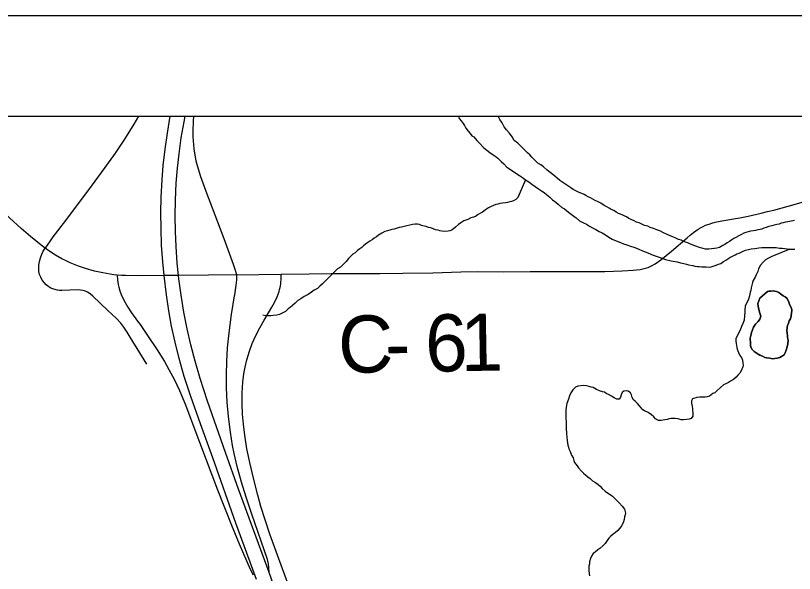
# Model space of a CAD drawing. Extents: x -17 to 88, y -5 to 22.
# Drawn here: x -16.326 to -15.551, y 20.445 to 21 of the extents above; entities that cross this region are included whole.
import ezdxf

# ---------------------------------------------------------------- set-up
doc = ezdxf.new("R2010")
doc.units = 0
for name, color, linetype in [('Default', 7, 'Continuous'), ('GM_X_County_Road', 7, 'Continuous'), ('GM_X_County_Road_Text', 7, 'Continuous'), ('GM_X_Interchange_Ramps', 7, 'Continuous'), ('GM_X_Major_River', 7, 'Continuous'), ('GM_X_Minor_Lake', 7, 'Continuous'), ('GM_X_Minor_River', 7, 'Continuous'), ('GM_X_State_Route', 7, 'Continuous'), ('GM_X_Township_Road', 7, 'Continuous'), ('GM_X_US_Route', 7, 'Continuous'), ('SH_Data', 7, 'Continuous')]:
    doc.layers.add(name, color=color, linetype=linetype)

msp = doc.modelspace()

# ---------------------------------------------------------------- linework, layer by layer
at = {"layer": 'Default'}
msp.add_lwpolyline([(-17.16024, 20.9), (-10.36024, 20.9), (-10.36024, 14.1), (-17.16024, 14.1)], close=True, dxfattribs=at)
at = {"layer": 'GM_X_County_Road'}
for points in [[(-15.57824, 20.80507), (-15.57198, 20.80659), (-15.55759, 20.81044), (-15.53313, 20.81736), (-15.52944, 20.81854), (-15.5255, 20.8198), (-15.52133, 20.82146), (-15.51733, 20.82323), (-15.51545, 20.82413), (-15.51373, 20.82499), (-15.51245, 20.82585), (-15.51109, 20.82696)], [(-15.81416, 20.74548), (-15.79796, 20.74557), (-15.76252, 20.74564), (-15.74017, 20.74562), (-15.72282, 20.74611), (-15.71172, 20.74678), (-15.70843, 20.74708), (-15.70502, 20.74764), (-15.70082, 20.74848), (-15.69676, 20.74972), (-15.69346, 20.75118), (-15.68982, 20.75336), (-15.68433, 20.75729), (-15.67377, 20.76588), (-15.65815, 20.77918), (-15.6552, 20.78161), (-15.65188, 20.78435), (-15.6495, 20.786), (-15.64721, 20.78758), (-15.64476, 20.78896), (-15.64225, 20.79036), (-15.63975, 20.79151), (-15.6364, 20.79274), (-15.63368, 20.79364), (-15.63035, 20.79447), (-15.62359, 20.79586), (-15.61773, 20.79682), (-15.61194, 20.79778), (-15.60567, 20.79904), (-15.59734, 20.80071), (-15.58464, 20.80352), (-15.57824, 20.80507)], [(-16.10612, 20.74221), (-16.06191, 20.74302)], [(-16.06542, 20.46349), (-16.0731, 20.48459), (-16.07793, 20.49873), (-16.08197, 20.51181), (-16.08518, 20.5232), (-16.08946, 20.54009), (-16.09314, 20.55585), (-16.09587, 20.56928), (-16.09808, 20.58281), (-16.09946, 20.59395), (-16.10028, 20.6039), (-16.10064, 20.61388), (-16.10051, 20.62511), (-16.09988, 20.63571), (-16.09891, 20.64377), (-16.09775, 20.65055), (-16.09608, 20.65787), (-16.09353, 20.66626), (-16.09071, 20.67388), (-16.08746, 20.68133), (-16.08322, 20.68968), (-16.07881, 20.69722), (-16.07116, 20.71002), (-16.06847, 20.71487), (-16.06587, 20.72043), (-16.06478, 20.72314), (-16.06396, 20.72558), (-16.06338, 20.72759), (-16.06286, 20.72969), (-16.06256, 20.73137), (-16.0623, 20.73327), (-16.06212, 20.7353), (-16.06202, 20.73717), (-16.06191, 20.74302)], [(-16.06191, 20.74302), (-16.03401, 20.74325), (-16.01228, 20.74355), (-15.97997, 20.74368), (-15.97377, 20.7436), (-15.96384, 20.74368), (-15.94086, 20.74408), (-15.91105, 20.74439), (-15.88311, 20.7451), (-15.86632, 20.74554), (-15.84083, 20.74533), (-15.81416, 20.74548)], [(-15.98455, 20.24043), (-15.9926, 20.26255), (-16.00874, 20.30761), (-16.02985, 20.36672), (-16.04075, 20.39647), (-16.05461, 20.43376), (-16.06542, 20.46349)]]:
    msp.add_lwpolyline(points, dxfattribs=at)
at = {"layer": 'GM_X_Interchange_Ramps'}
for points in [[(-16.20384, 20.9), (-16.20855, 20.89195), (-16.21778, 20.87721), (-16.22708, 20.86325), (-16.23709, 20.84904), (-16.25073, 20.83055), (-16.27647, 20.79628), (-16.2888, 20.78), (-16.29657, 20.76875)], [(-16.10612, 20.74221), (-16.10768, 20.74751), (-16.10941, 20.75269), (-16.11858, 20.77822), (-16.13659, 20.82522), (-16.14181, 20.83986), (-16.14503, 20.85059), (-16.14626, 20.85538), (-16.14844, 20.86761), (-16.14933, 20.87938), (-16.1494, 20.88495), (-16.14906, 20.8949), (-16.1486, 20.9)], [(-16.22487, 20.74197), (-16.22451, 20.73742), (-16.22388, 20.73277), (-16.22333, 20.73002), (-16.22223, 20.7262), (-16.221, 20.72263), (-16.21848, 20.71695), (-16.21443, 20.70998), (-16.21058, 20.70435), (-16.20478, 20.69627), (-16.20224, 20.69273), (-16.19474, 20.68204), (-16.18508, 20.66758), (-16.1779, 20.65595), (-16.17153, 20.64456), (-16.16841, 20.63849), (-16.1631, 20.62726), (-16.15705, 20.61295), (-16.1486, 20.5909), (-16.1252, 20.52867), (-16.11051, 20.49171), (-16.10368, 20.47486), (-16.09282, 20.44978), (-16.08986, 20.44411)]]:
    msp.add_lwpolyline(points, dxfattribs=at)
at = {"layer": 'GM_X_Major_River'}
for points in [[(-15.88568, 20.9), (-15.88476, 20.89781), (-15.8829, 20.89549), (-15.88105, 20.8928), (-15.87956, 20.89087), (-15.87809, 20.88819), (-15.87587, 20.88511), (-15.87401, 20.8828), (-15.87215, 20.88048), (-15.87027, 20.87931), (-15.8673, 20.87584), (-15.86469, 20.87313), (-15.86058, 20.86888), (-15.85721, 20.86616), (-15.85421, 20.86382), (-15.85122, 20.86149), (-15.84821, 20.85953), (-15.84633, 20.85836), (-15.84297, 20.85488), (-15.84036, 20.85255), (-15.83737, 20.84946), (-15.82499, 20.84087), (-15.82198, 20.83892), (-15.81898, 20.83658), (-15.8156, 20.83462), (-15.8126, 20.83229), (-15.80922, 20.82995), (-15.80585, 20.8276), (-15.80284, 20.82565), (-15.80021, 20.82408), (-15.79796, 20.82214), (-15.79459, 20.81942), (-15.79198, 20.81671), (-15.7886, 20.81437), (-15.78599, 20.81205), (-15.78262, 20.80932), (-15.77998, 20.80776), (-15.77811, 20.8062), (-15.77624, 20.80465), (-15.77361, 20.8027), (-15.77099, 20.80075), (-15.76836, 20.79881), (-15.76537, 20.79609), (-15.76123, 20.79412), (-15.75822, 20.79254), (-15.75521, 20.79059), (-15.7522, 20.78901), (-15.74881, 20.78743), (-15.7458, 20.78548), (-15.74279, 20.7839), (-15.7394, 20.78194), (-15.73603, 20.7796), (-15.73264, 20.77764), (-15.72887, 20.77605), (-15.72434, 20.77444), (-15.72132, 20.77325), (-15.7183, 20.77205), (-15.71452, 20.77084), (-15.71112, 20.76964), (-15.70697, 20.76805), (-15.70244, 20.76606), (-15.69716, 20.76407), (-15.69188, 20.76169), (-15.68583, 20.75968), (-15.67979, 20.75767), (-15.67411, 20.75604), (-15.66805, 20.75517), (-15.66464, 20.75435), (-15.66162, 20.75353), (-15.65897, 20.75272), (-15.6567, 20.7523), (-15.65253, 20.75146), (-15.65064, 20.75105), (-15.64798, 20.75062), (-15.64608, 20.75058), (-15.64343, 20.75016), (-15.63925, 20.75008), (-15.63621, 20.75002), (-15.6343, 20.75037), (-15.63125, 20.75107), (-15.62933, 20.75179), (-15.62703, 20.75289), (-15.62474, 20.7536), (-15.62204, 20.75545), (-15.61973, 20.75693), (-15.61588, 20.75952), (-15.61319, 20.76099), (-15.61051, 20.76207), (-15.60859, 20.76318), (-15.6063, 20.7639), (-15.60323, 20.76536), (-15.60016, 20.76682), (-15.59711, 20.76752)], [(-15.83373, 20.88167), (-15.83522, 20.8836), (-15.83783, 20.8863), (-15.84005, 20.88938), (-15.84116, 20.8913), (-15.84226, 20.89322), (-15.84448, 20.89668), (-15.84558, 20.8986), (-15.84667, 20.9)], [(-15.57156, 20.79173), (-15.57386, 20.79101), (-15.57691, 20.79031), (-15.57959, 20.78922), (-15.58189, 20.7885), (-15.5838, 20.78778), (-15.58571, 20.78744), (-15.588, 20.7871), (-15.59029, 20.78638), (-15.59258, 20.78604), (-15.59524, 20.78572), (-15.59754, 20.785), (-15.59983, 20.78428), (-15.60175, 20.78356), (-15.60405, 20.78246), (-15.60674, 20.78099), (-15.60981, 20.77953), (-15.61173, 20.77843), (-15.61366, 20.77694), (-15.61597, 20.77547), (-15.61828, 20.77399), (-15.62058, 20.77252), (-15.62251, 20.77141), (-15.62596, 20.76958), (-15.62863, 20.76887), (-15.63092, 20.76853), (-15.63397, 20.76821), (-15.63664, 20.76788), (-15.64006, 20.76794), (-15.64233, 20.76836), (-15.64498, 20.76917), (-15.6514, 20.77157), (-15.65555, 20.77317), (-15.65744, 20.77396), (-15.6597, 20.77476), (-15.66197, 20.77556), (-15.66422, 20.77675), (-15.66687, 20.77755), (-15.66951, 20.77874), (-15.67253, 20.77994), (-15.67517, 20.78112), (-15.67856, 20.78271), (-15.68158, 20.7839), (-15.68534, 20.78587), (-15.68836, 20.78707), (-15.69176, 20.78827), (-15.69478, 20.78946), (-15.69742, 20.79065), (-15.70045, 20.79147), (-15.70309, 20.79266), (-15.70573, 20.79385), (-15.70837, 20.79465), (-15.71101, 20.79584), (-15.71327, 20.79702), (-15.71629, 20.79822), (-15.71854, 20.79978), (-15.7208, 20.80096), (-15.72269, 20.80176), (-15.72457, 20.80255), (-15.72646, 20.80334), (-15.72872, 20.80453), (-15.73097, 20.80609), (-15.73361, 20.80728), (-15.73587, 20.80846), (-15.73812, 20.81002), (-15.74076, 20.81121), (-15.74414, 20.81355), (-15.74678, 20.81474), (-15.74979, 20.81631), (-15.75205, 20.81749), (-15.75431, 20.81867), (-15.75657, 20.81985), (-15.75883, 20.82103), (-15.76071, 20.82221), (-15.76297, 20.82301), (-15.76561, 20.8242), (-15.76825, 20.82539), (-15.77164, 20.82697), (-15.77389, 20.82891), (-15.7799, 20.83282), (-15.78177, 20.83399), (-15.78478, 20.83595), (-15.7874, 20.83828), (-15.78964, 20.84022), (-15.79189, 20.84216), (-15.79451, 20.8441), (-15.79751, 20.84644), (-15.80087, 20.84954), (-15.8035, 20.85149), (-15.8065, 20.85344), (-15.8095, 20.85615), (-15.81248, 20.85925), (-15.81472, 20.86157), (-15.81696, 20.86351), (-15.81957, 20.86621), (-15.82181, 20.86853), (-15.82405, 20.87085), (-15.82667, 20.87318), (-15.83004, 20.8759), (-15.83226, 20.87936), (-15.83373, 20.88167)], [(-15.55133, 20.79629), (-15.5582, 20.7949), (-15.56048, 20.79456), (-15.56278, 20.79385), (-15.56469, 20.7935), (-15.5666, 20.79278), (-15.56889, 20.79244), (-15.57156, 20.79173)], [(-15.59711, 20.76752), (-15.59443, 20.76823), (-15.591, 20.76855), (-15.58872, 20.76889), (-15.58681, 20.76923), (-15.58376, 20.76955), (-15.58186, 20.76952), (-15.5773, 20.76943), (-15.5735, 20.76936), (-15.5697, 20.76929), (-15.56629, 20.76885), (-15.56363, 20.7688), (-15.55604, 20.7679), (-15.55338, 20.76785), (-15.5511, 20.76781)]]:
    msp.add_lwpolyline(points, dxfattribs=at)
at = {"layer": 'GM_X_Minor_Lake'}
for points in [[(-15.57811, 20.72578), (-15.57697, 20.72614), (-15.57507, 20.7261), (-15.57278, 20.72644), (-15.56937, 20.72561), (-15.56711, 20.72481), (-15.56523, 20.72326), (-15.56261, 20.72131), (-15.56072, 20.72052), (-15.55886, 20.71858), (-15.55702, 20.71513), (-15.55594, 20.71207), (-15.55448, 20.70901), (-15.55413, 20.7071), (-15.55462, 20.70142), (-15.55543, 20.69839), (-15.55661, 20.69652), (-15.55741, 20.69425), (-15.55822, 20.69199), (-15.55864, 20.68972), (-15.55907, 20.68707), (-15.55874, 20.6844), (-15.5584, 20.68174), (-15.55844, 20.67984), (-15.55773, 20.67717), (-15.55817, 20.67376), (-15.55861, 20.67073), (-15.55981, 20.66734), (-15.56062, 20.66469), (-15.5618, 20.66282), (-15.56603, 20.66024), (-15.5687, 20.65953), (-15.57099, 20.65919), (-15.57328, 20.65885), (-15.57593, 20.65928), (-15.57897, 20.65972), (-15.58086, 20.66013), (-15.58312, 20.66131), (-15.58576, 20.6625), (-15.58764, 20.6633), (-15.59139, 20.66602), (-15.59364, 20.66796), (-15.59474, 20.67026), (-15.59508, 20.67217), (-15.59505, 20.67407), (-15.59533, 20.67939), (-15.5945, 20.68317), (-15.59408, 20.68506), (-15.59327, 20.68771), (-15.59208, 20.69034), (-15.59012, 20.69334), (-15.58741, 20.69595), (-15.58585, 20.6982), (-15.58503, 20.70122), (-15.58574, 20.70427), (-15.58682, 20.70771), (-15.58751, 20.71114), (-15.58784, 20.71381), (-15.58703, 20.71645), (-15.58584, 20.71909), (-15.57811, 20.72578)], [(-15.57811, 20.72578), (-15.58584, 20.71909), (-15.58703, 20.71645), (-15.58784, 20.71381), (-15.58751, 20.71114), (-15.58682, 20.70771), (-15.58574, 20.70427), (-15.58503, 20.70122), (-15.58585, 20.6982), (-15.58741, 20.69595), (-15.59012, 20.69334), (-15.59208, 20.69034), (-15.59327, 20.68771), (-15.59408, 20.68506), (-15.5945, 20.68317), (-15.59533, 20.67939), (-15.59505, 20.67407), (-15.59508, 20.67217), (-15.59474, 20.67026), (-15.59364, 20.66796), (-15.59139, 20.66602), (-15.58764, 20.6633), (-15.58576, 20.6625), (-15.58312, 20.66131), (-15.58086, 20.66013), (-15.57897, 20.65972), (-15.57593, 20.65928), (-15.57328, 20.65885), (-15.57099, 20.65919), (-15.5687, 20.65953), (-15.56603, 20.66024)], [(-15.56603, 20.66024), (-15.5618, 20.66282), (-15.56062, 20.66469), (-15.55981, 20.66734), (-15.55861, 20.67073), (-15.55817, 20.67376), (-15.55773, 20.67717), (-15.55844, 20.67984), (-15.5584, 20.68174), (-15.55874, 20.6844), (-15.55907, 20.68707), (-15.55864, 20.68972), (-15.55822, 20.69199), (-15.55741, 20.69425), (-15.55661, 20.69652), (-15.55543, 20.69839), (-15.55462, 20.70142), (-15.55413, 20.7071), (-15.55448, 20.70901), (-15.55594, 20.71207), (-15.55702, 20.71513), (-15.55886, 20.71858), (-15.56072, 20.72052), (-15.56261, 20.72131), (-15.56523, 20.72326), (-15.56711, 20.72481), (-15.56937, 20.72561), (-15.57278, 20.72644), (-15.57507, 20.7261), (-15.57697, 20.72614), (-15.57811, 20.72578)]]:
    msp.add_lwpolyline(points, dxfattribs=at)
at = {"layer": 'GM_X_Minor_River'}
for points in [[(-15.81898, 20.83658), (-15.82653, 20.81926), (-15.82534, 20.82189), (-15.82653, 20.81926), (-15.82847, 20.81701), (-15.83078, 20.81592), (-15.83269, 20.81519), (-15.8346, 20.81485), (-15.83689, 20.81413), (-15.8388, 20.81379), (-15.84185, 20.81346), (-15.84451, 20.81313), (-15.84643, 20.81241), (-15.84834, 20.81207), (-15.85063, 20.81135), (-15.85293, 20.81025), (-15.85562, 20.80878), (-15.8587, 20.80694), (-15.86178, 20.80472), (-15.8637, 20.80362), (-15.86601, 20.80214), (-15.8687, 20.80029), (-15.87062, 20.79957), (-15.87329, 20.79886), (-15.87636, 20.7974), (-15.87828, 20.79667), (-15.88019, 20.79595), (-15.88327, 20.79411), (-15.88558, 20.79225), (-15.88867, 20.78965), (-15.89215, 20.78668), (-15.89407, 20.78596), (-15.89597, 20.78561), (-15.89902, 20.78529), (-15.90205, 20.78572), (-15.90395, 20.78614), (-15.90584, 20.78655), (-15.90849, 20.78698), (-15.91302, 20.78896), (-15.91529, 20.78939), (-15.91756, 20.79019), (-15.91983, 20.79061), (-15.92248, 20.79142), (-15.92436, 20.79221), (-15.92626, 20.79263), (-15.92854, 20.79267), (-15.9312, 20.79234), (-15.93388, 20.79163), (-15.93693, 20.79093), (-15.93961, 20.79022), (-15.94228, 20.78951), (-15.94457, 20.78917), (-15.94762, 20.78847), (-15.94954, 20.78775), (-15.95183, 20.78741), (-15.95374, 20.78668), (-15.95604, 20.78597), (-15.95871, 20.78526), (-15.96178, 20.7838), (-15.96524, 20.78158), (-15.96717, 20.7801), (-15.96948, 20.77862), (-15.9714, 20.77714), (-15.97371, 20.77566), (-15.97564, 20.77456), (-15.97795, 20.77271), (-15.97988, 20.77122), (-15.98182, 20.76936), (-15.98374, 20.76825), (-15.98605, 20.7664), (-15.98838, 20.76416), (-15.99069, 20.76269), (-15.99262, 20.76082), (-15.99494, 20.75859), (-15.99728, 20.7556), (-15.99999, 20.75299), (-16.00271, 20.75), (-16.00578, 20.74816), (-16.00849, 20.74555), (-16.01391, 20.74033), (-16.01623, 20.7381), (-16.01857, 20.73549), (-16.02089, 20.73325), (-16.02359, 20.73102), (-16.02591, 20.72879), (-16.02899, 20.72694), (-16.03169, 20.7251), (-16.03515, 20.72288), (-16.03899, 20.72067), (-16.04245, 20.71846), (-16.04515, 20.71661), (-16.04786, 20.714), (-16.05056, 20.71178), (-16.05288, 20.70992), (-16.05481, 20.70844), (-16.05752, 20.70583), (-16.06021, 20.70436), (-16.06365, 20.7029), (-16.06633, 20.7022), (-16.06976, 20.70188), (-16.07204, 20.70154)], [(-15.55604, 20.7679), (-15.57404, 20.76064), (-15.57712, 20.7588), (-15.58019, 20.75733), (-15.58252, 20.75472), (-15.58523, 20.75173), (-15.5872, 20.74835), (-15.58801, 20.74571), (-15.58959, 20.74232), (-15.59039, 20.74006), (-15.59236, 20.73667), (-15.59315, 20.73479), (-15.59396, 20.73215), (-15.59439, 20.7295), (-15.59482, 20.72685), (-15.59562, 20.72496), (-15.59606, 20.72155), (-15.59727, 20.71816), (-15.59846, 20.71514), (-15.59965, 20.71289), (-15.60044, 20.711), (-15.60088, 20.70759), (-15.60093, 20.70493), (-15.60099, 20.7019), (-15.60146, 20.69735), (-15.60266, 20.69395), (-15.60423, 20.69095), (-15.60545, 20.68717), (-15.60702, 20.68416), (-15.60979, 20.67852), (-15.60983, 20.67624), (-15.6095, 20.67396), (-15.60915, 20.67205), (-15.60881, 20.67014), (-15.60846, 20.66824), (-15.607, 20.66517), (-15.60591, 20.66212), (-15.60368, 20.65942), (-15.60296, 20.6575), (-15.60264, 20.65446), (-15.60229, 20.65256), (-15.60271, 20.65067), (-15.6043, 20.6469), (-15.60586, 20.64465), (-15.6078, 20.64241), (-15.60936, 20.64053), (-15.61206, 20.63831), (-15.61514, 20.63647), (-15.61706, 20.63536), (-15.61898, 20.63426), (-15.62205, 20.6328), (-15.62514, 20.6302), (-15.62862, 20.62684), (-15.63056, 20.62498), (-15.63247, 20.62426), (-15.63594, 20.62166), (-15.63824, 20.62095), (-15.64015, 20.6206), (-15.64356, 20.62067), (-15.64547, 20.6207), (-15.64851, 20.62038), (-15.65272, 20.61894), (-15.6539, 20.61706), (-15.65394, 20.61478), (-15.65324, 20.61135), (-15.6529, 20.60945), (-15.65293, 20.60755), (-15.6526, 20.60526), (-15.65266, 20.60185), (-15.65422, 20.5996), (-15.65614, 20.59887), (-15.6588, 20.59854), (-15.66185, 20.59822), (-15.66413, 20.59826), (-15.66716, 20.59908), (-15.67019, 20.59951), (-15.67209, 20.59955), (-15.67399, 20.59959), (-15.6759, 20.59924), (-15.67819, 20.59853), (-15.68048, 20.59819), (-15.68392, 20.59749), (-15.68658, 20.59754), (-15.68959, 20.59912), (-15.69145, 20.60105), (-15.6937, 20.60299), (-15.69708, 20.60533), (-15.70047, 20.60691), (-15.70235, 20.60809), (-15.7057, 20.61195), (-15.70755, 20.61426), (-15.70979, 20.61658), (-15.71166, 20.61813), (-15.71276, 20.62043), (-15.71347, 20.6231), (-15.71458, 20.62502), (-15.71683, 20.62658)], [(-16.07204, 20.70154), (-16.07432, 20.70158), (-16.07698, 20.70163), (-16.08002, 20.70207), (-16.08008, 20.70207)], [(-15.71683, 20.62658), (-15.71872, 20.627), (-15.72101, 20.62666), (-15.72294, 20.62518), (-15.72374, 20.62292), (-15.72454, 20.62065), (-15.72572, 20.61878), (-15.728, 20.61882), (-15.73064, 20.62), (-15.73327, 20.62157), (-15.73628, 20.62315), (-15.73854, 20.62433), (-15.74042, 20.6255), (-15.74232, 20.62592), (-15.74533, 20.62711), (-15.74835, 20.62831), (-15.75174, 20.63027), (-15.75363, 20.63069), (-15.75552, 20.6311), (-15.75817, 20.63191), (-15.7612, 20.63235), (-15.76692, 20.63169), (-15.76922, 20.6306), (-15.77193, 20.62799), (-15.77389, 20.62499), (-15.77508, 20.62197), (-15.77629, 20.61858), (-15.77789, 20.61443), (-15.77834, 20.61064), (-15.77877, 20.60761), (-15.77884, 20.60419), (-15.77891, 20.60002), (-15.77862, 20.59546), (-15.77832, 20.59127), (-15.77837, 20.58824), (-15.77804, 20.58595), (-15.77807, 20.58405), (-15.77775, 20.58101), (-15.77743, 20.57758), (-15.77709, 20.5753), (-15.77676, 20.57302), (-15.77603, 20.5711), (-15.77569, 20.5692), (-15.7746, 20.56652), (-15.77314, 20.56308), (-15.77167, 20.56039), (-15.77096, 20.55772), (-15.77023, 20.55581), (-15.76764, 20.55234), (-15.76615, 20.55041), (-15.76318, 20.54694), (-15.76131, 20.54501), (-15.75907, 20.54307), (-15.75682, 20.54151), (-15.75456, 20.53995), (-15.75233, 20.53763), (-15.74932, 20.53567), (-15.74707, 20.53411), (-15.74482, 20.53217), (-15.74258, 20.52985), (-15.73959, 20.52714), (-15.73247, 20.52207), (-15.73059, 20.52051), (-15.72798, 20.5178), (-15.72575, 20.51549), (-15.72276, 20.51239), (-15.72054, 20.50931), (-15.71947, 20.5055), (-15.71988, 20.5036), (-15.7203, 20.50171), (-15.72073, 20.49906), (-15.72193, 20.49567), (-15.72351, 20.49266), (-15.72507, 20.49041), (-15.72701, 20.48817), (-15.72972, 20.48594), (-15.73165, 20.48446), (-15.73435, 20.48223), (-15.7359, 20.48036), (-15.73785, 20.47812), (-15.7398, 20.47511), (-15.74213, 20.47288), (-15.74484, 20.47027), (-15.74714, 20.46879), (-15.74947, 20.46656), (-15.75178, 20.46508), (-15.75335, 20.46245), (-15.75415, 20.46019), (-15.75535, 20.4568), (-15.75539, 20.4549), (-15.75581, 20.45263), (-15.75585, 20.45073), (-15.7559, 20.44807), (-15.75523, 20.44312)]]:
    msp.add_lwpolyline(points, dxfattribs=at)
at = {"layer": 'GM_X_State_Route'}
for points in [[(-16.10811, 20.72236), (-16.10657, 20.73187), (-16.10592, 20.73723), (-16.10586, 20.73964), (-16.10612, 20.74221), (-16.13399, 20.74209), (-16.16398, 20.74173), (-16.17834, 20.74153), (-16.20105, 20.74132), (-16.21654, 20.74158), (-16.22068, 20.74174), (-16.22487, 20.74197), (-16.2284, 20.74229), (-16.23207, 20.74285), (-16.23922, 20.7441), (-16.24766, 20.746), (-16.25656, 20.74856), (-16.26357, 20.75097), (-16.2716, 20.75416), (-16.27583, 20.75609), (-16.27993, 20.75817), (-16.28633, 20.76188), (-16.29306, 20.76624), (-16.29657, 20.76875), (-16.30056, 20.77169), (-16.31118, 20.78023), (-16.32053, 20.78838), (-16.34401, 20.80966)], [(-16.0739, 20.44625), (-16.07415, 20.45135), (-16.07456, 20.45513), (-16.07538, 20.45928), (-16.09109, 20.50428), (-16.09683, 20.52137), (-16.10139, 20.53623), (-16.10563, 20.55183), (-16.10859, 20.56454), (-16.11016, 20.57247), (-16.11236, 20.58597), (-16.11427, 20.6014), (-16.11551, 20.61564), (-16.11623, 20.62992), (-16.11638, 20.64298), (-16.11603, 20.65603), (-16.11517, 20.66968), (-16.11365, 20.68452), (-16.11116, 20.703), (-16.10826, 20.72143), (-16.10811, 20.72236)]]:
    msp.add_lwpolyline(points, dxfattribs=at)
at = {"layer": 'GM_X_Township_Road'}
msp.add_lwpolyline([(-16.19543, 20.65341), (-16.21195, 20.68044), (-16.21502, 20.68527), (-16.21827, 20.69038), (-16.22131, 20.6943), (-16.22556, 20.69882), (-16.23413, 20.70691), (-16.24901, 20.72098), (-16.25176, 20.72349), (-16.25433, 20.72519), (-16.25573, 20.7258), (-16.25733, 20.72635), (-16.25925, 20.72678), (-16.26148, 20.72706), (-16.26459, 20.72721), (-16.27204, 20.72699), (-16.28013, 20.72671), (-16.28231, 20.72678), (-16.28446, 20.72704), (-16.28805, 20.72796), (-16.2909, 20.72918), (-16.29302, 20.73046), (-16.29547, 20.73238), (-16.29764, 20.73461), (-16.29951, 20.73709), (-16.30099, 20.73981), (-16.30208, 20.74271), (-16.30272, 20.74574), (-16.30293, 20.74884), (-16.30276, 20.75193), (-16.30204, 20.75558), (-16.30107, 20.75931), (-16.29983, 20.76285), (-16.29842, 20.76572), (-16.29657, 20.76875)], dxfattribs=at)
at = {"layer": 'GM_X_US_Route'}
for points in [[(-16.08657, 20.43926), (-16.09636, 20.46656), (-16.10697, 20.49525), (-16.12992, 20.56034), (-16.14213, 20.59426), (-16.15165, 20.62121), (-16.15822, 20.64126), (-16.1634, 20.65913), (-16.16745, 20.67538), (-16.17083, 20.69115), (-16.1736, 20.7064), (-16.17605, 20.72235), (-16.17834, 20.74153), (-16.17962, 20.75503), (-16.18075, 20.77175), (-16.18137, 20.78849), (-16.18146, 20.80399), (-16.18113, 20.8195), (-16.18029, 20.83685), (-16.1791, 20.85106), (-16.1773, 20.86709), (-16.17501, 20.88306), (-16.17213, 20.9)], [(-16.16355, 20.73839), (-16.16398, 20.74173), (-16.16518, 20.75371), (-16.1664, 20.77048), (-16.16702, 20.7854), (-16.16722, 20.80097), (-16.16695, 20.81653), (-16.16616, 20.83332), (-16.16497, 20.84822), (-16.16342, 20.86245), (-16.16119, 20.87848), (-16.15848, 20.89444), (-16.15736, 20.9)], [(-16.0739, 20.44625), (-16.1043, 20.5293), (-16.11728, 20.56559), (-16.13499, 20.6167), (-16.1424, 20.63914), (-16.14755, 20.65644), (-16.15179, 20.67271), (-16.15537, 20.68849), (-16.15859, 20.70499), (-16.16142, 20.72219), (-16.16355, 20.73839)], [(-16.06735, 20.42839), (-16.0739, 20.44625)]]:
    msp.add_lwpolyline(points, dxfattribs=at)
at = {"layer": 'SH_Data'}
for p, q in [((-17.26024, 21), (-10.26024, 21)), ((-17.16024, 20.9), (-10.36024, 20.9))]:
    msp.add_line(p, q, dxfattribs=at)

# ---------------------------------------------------------------- texts
at = {"layer": 'GM_X_County_Road_Text'}
for s, rotation, p in [('C', 1.01871, (-16.00482, 20.64461)), ('6', 1.01485, (-15.9182, 20.64585)), ('1', 1.00185, (-15.88321, 20.64647)), ('-', 1.01481, (-15.95816, 20.64544))]:
    msp.add_text(s, height=0.05682, rotation=rotation, dxfattribs=at).set_placement(p)

doc.saveas('drawing.dxf')
